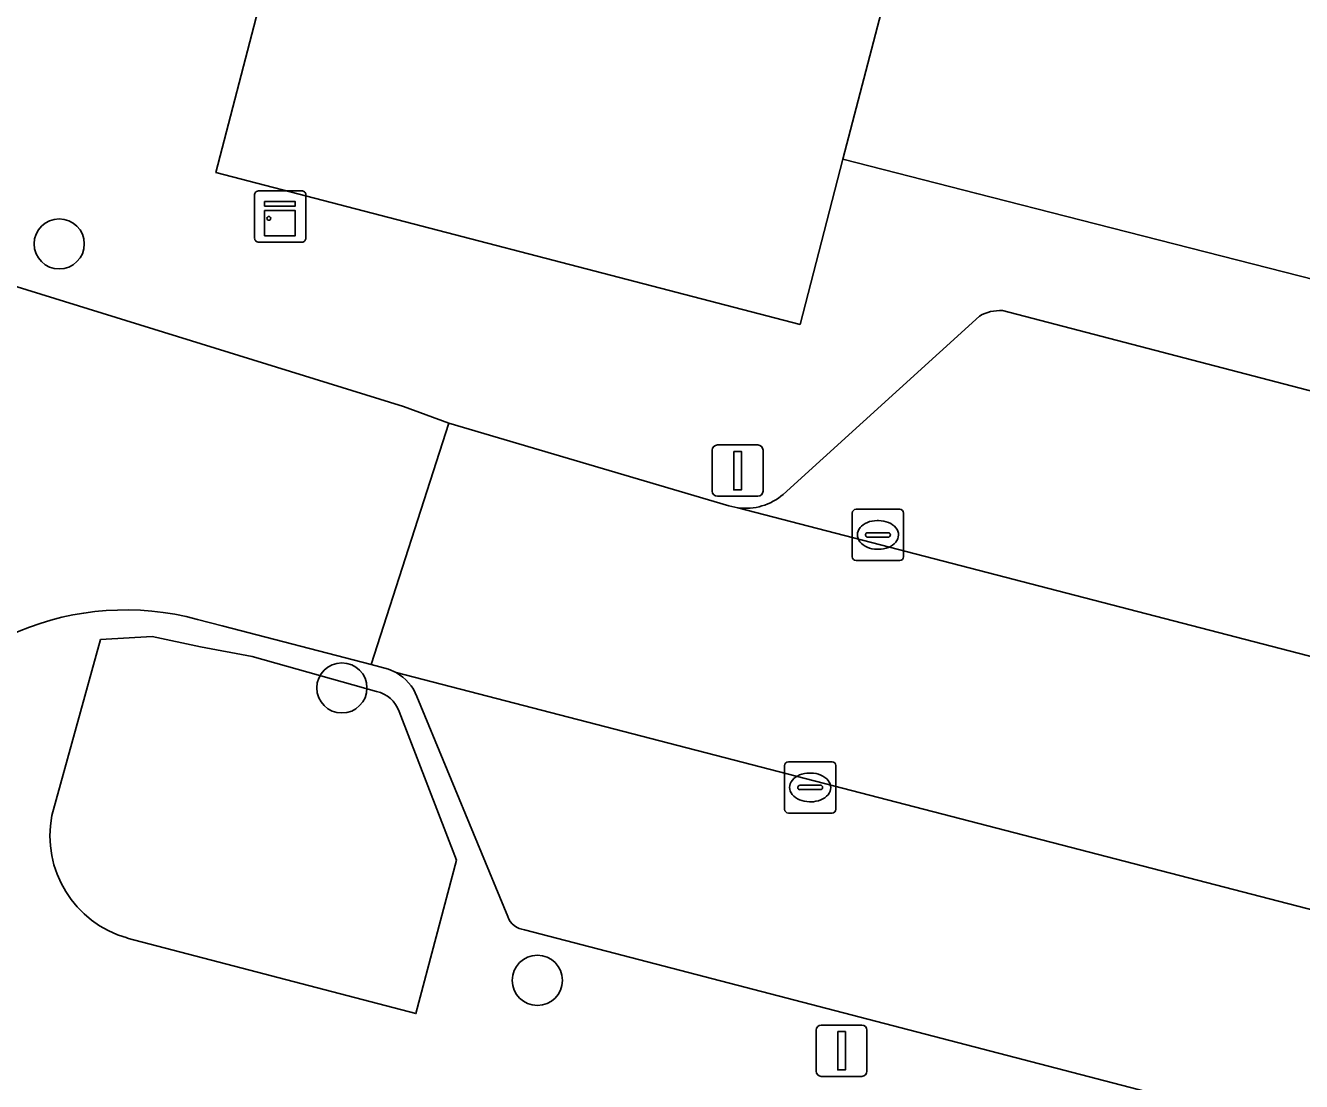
# Model space of a CAD drawing. Extents: x 163683 to 164494, y 382709 to 383872.
# Drawn here: x 164203.92 to 164228.8, y 383184.47 to 383205.06 of the extents above; entities that cross this region are included whole.
import ezdxf

# ---------------------------------------------------------------- set-up
doc = ezdxf.new("R2010")
doc.units = 0
for name, color, linetype in [('IMGEO_Boom', 7, 'Continuous'), ('IMGEO_Groenvoorziening', 7, 'Continuous'), ('IMGEO_Kast', 7, 'Continuous'), ('IMGEO_Kolk', 7, 'Continuous'), ('IMGEO_Lichtmast', 7, 'Continuous'), ('IMGEO_Pand', 7, 'Continuous'), ('IMGEO_Parkeervlak_open', 7, 'Continuous'), ('IMGEO_Rijbaan_lokaal_open', 7, 'Continuous'), ('IMGEO_Voetpad_open', 7, 'Continuous')]:
    doc.layers.add(name, color=color, linetype=linetype)

msp = doc.modelspace()

# ---------------------------------------------------------------- linework, layer by layer
at = {"layer": 'IMGEO_Boom'}
for centre in [(164204.581, 383200.8), (164210.092, 383192.141), (164213.903, 383186.438)]:
    msp.add_circle(centre, 0.489, dxfattribs=at)
at = {"layer": 'IMGEO_Groenvoorziening'}
msp.add_lwpolyline([(164256.129, 383223.591), (164228.644, 383230.725), (164226.476, 383222.246), (164222.383, 383206.236), (164220.943, 383206.611), (164219.86, 383202.45), (164222.469, 383201.783), (164224.505, 383201.263), (164245.221, 383195.969), (164246.118, 383198.053)], close=True, dxfattribs=at)
for points in [[(164205.388, 383193.084), (164204.436, 383189.65)], [(164210.766, 383192.07), (164208.341, 383192.751), (164207.332, 383192.945), (164206.395, 383193.141), (164205.388, 383193.084)], [(164205.906, 383187.264), (164211.534, 383185.791), (164212.326, 383188.785), (164211.206, 383191.68)]]:
    msp.add_lwpolyline(points, dxfattribs=at)
for centre, radius, start, end in [((164210.647, 383191.493), 0.59, 18.5398, 78.355), ((164206.474, 383189.26), 2.075, 169.1596, 254.1143)]:
    msp.add_arc(centre, radius, start, end, dxfattribs=at)
at = {"layer": 'IMGEO_Kast'}
for p, q in [((164208.389, 383200.909), (164208.389, 383201.75)), ((164208.389, 383201.75), (164208.389, 383200.909)), ((164208.464, 383201.834), (164209.305, 383201.834)), ((164209.305, 383201.834), (164208.464, 383201.834)), ((164209.389, 383201.759), (164209.389, 383200.918)), ((164209.389, 383200.918), (164209.389, 383201.759)), ((164209.314, 383200.834), (164208.473, 383200.834)), ((164208.473, 383200.834), (164209.314, 383200.834))]:
    msp.add_line(p, q, dxfattribs=at)
for points in [[(164208.584, 383201.624), (164209.184, 383201.624), (164209.184, 383201.539), (164208.584, 383201.539), (164208.584, 383201.624)], [(164208.584, 383201.449), (164209.184, 383201.449), (164209.184, 383200.96), (164208.584, 383200.96), (164208.584, 383201.449)]]:
    msp.add_lwpolyline(points, dxfattribs=at)
msp.add_circle((164208.668, 383201.298), 0.0377, dxfattribs=at)
for centre, start, end in [((164208.467, 383201.756), 92.4484, 184.2845), ((164208.467, 383201.756), 92.4484, 184.2845), ((164209.311, 383201.756), 2.4484, 94.2845), ((164209.311, 383201.756), 2.4484, 94.2845), ((164208.467, 383200.912), 182.4484, 274.2845), ((164208.467, 383200.912), 182.4484, 274.2845), ((164209.311, 383200.912), 272.4484, 4.2845), ((164209.311, 383200.912), 272.4484, 4.2845)]:
    msp.add_arc(centre, 0.0779, start, end, dxfattribs=at)
at = {"layer": 'IMGEO_Kolk'}
for p, q in [((164220.041, 383194.699), (164220.041, 383195.551)), ((164220.116, 383195.625), (164220.968, 383195.625)), ((164221.042, 383195.551), (164221.042, 383194.699)), ((164220.529, 383195.405), (164220.554, 383195.405)), ((164220.3, 383195.119), (164220.3, 383195.131)), ((164220.738, 383195.082), (164220.34, 383195.082)), ((164220.343, 383195.168), (164220.741, 383195.168)), ((164220.784, 383195.131), (164220.784, 383195.119)), ((164220.552, 383194.845), (164220.527, 383194.845)), ((164220.968, 383194.625), (164220.116, 383194.625)), ((164218.796, 383190.7), (164219.648, 383190.7)), ((164218.721, 383189.774), (164218.721, 383190.626)), ((164219.209, 383190.48), (164219.234, 383190.48)), ((164219.722, 383190.626), (164219.722, 383189.774)), ((164218.98, 383190.194), (164218.98, 383190.206)), ((164219.023, 383190.243), (164219.421, 383190.243)), ((164219.464, 383190.206), (164219.464, 383190.194)), ((164219.418, 383190.157), (164219.02, 383190.157)), ((164219.648, 383189.7), (164218.796, 383189.7)), ((164219.232, 383189.92), (164219.207, 383189.92))]:
    msp.add_line(p, q, dxfattribs=at)
for points in [[(164220.041, 383194.699), (164220.041, 383195.551)], [(164220.116, 383195.625), (164220.968, 383195.625)], [(164221.042, 383195.551), (164221.042, 383194.699)], [(164220.968, 383194.625), (164220.116, 383194.625)], [(164218.796, 383190.7), (164219.648, 383190.7)], [(164218.721, 383189.774), (164218.721, 383190.626)], [(164219.722, 383190.626), (164219.722, 383189.774)], [(164219.648, 383189.7), (164218.796, 383189.7)]]:
    msp.add_lwpolyline(points, dxfattribs=at)
for centre, radius, start, end in [((164220.118, 383195.549), 0.0765, 91.552, 178.448), ((164220.118, 383195.549), 0.0765, 91.552, 178.448), ((164220.966, 383195.549), 0.0765, 1.552, 88.448), ((164220.966, 383195.549), 0.0765, 1.552, 88.448), ((164220.745, 383195.13), 0.0386, 1.7309, 96.639), ((164220.34, 383195.128), 0.0403, 85.8775, 175.7526), ((164220.337, 383195.118), 0.0366, 178.938, 274.7102), ((164220.741, 383195.125), 0.043, 264.8664, 352.4533), ((164220.118, 383194.701), 0.0765, 181.552, 268.448), ((164220.118, 383194.701), 0.0765, 181.552, 268.448), ((164220.966, 383194.701), 0.0765, 271.552, 358.448), ((164220.966, 383194.701), 0.0765, 271.552, 358.448), ((164218.798, 383190.624), 0.0765, 91.552, 178.448), ((164218.798, 383190.624), 0.0765, 91.552, 178.448), ((164219.646, 383190.624), 0.0765, 1.552, 88.448), ((164219.646, 383190.624), 0.0765, 1.552, 88.448), ((164219.02, 383190.203), 0.0403, 85.8775, 175.7526), ((164219.017, 383190.193), 0.0366, 178.938, 274.7102), ((164219.421, 383190.2), 0.043, 264.8664, 352.4533), ((164219.425, 383190.205), 0.0386, 1.7309, 96.639), ((164218.798, 383189.776), 0.0765, 181.552, 268.448), ((164218.798, 383189.776), 0.0765, 181.552, 268.448), ((164219.646, 383189.776), 0.0765, 271.552, 358.448), ((164219.646, 383189.776), 0.0765, 271.552, 358.448)]:
    msp.add_arc(centre, radius, start, end, dxfattribs=at)
for centre, major_axis, ratio, start_param, end_param in [((164220.528, 383195.125), (-0.387, 0.002), 0.722429, 4.712389, 7.853982), ((164220.553, 383195.125), (-0.39, 0.002), 0.717154, 1.570796, 4.712389), ((164219.208, 383190.2), (-0.387, 0.002), 0.722429, 4.712389, 7.853982), ((164219.233, 383190.2), (-0.39, 0.002), 0.717154, 1.570796, 4.712389)]:
    msp.add_ellipse(centre, major_axis=major_axis, ratio=ratio, start_param=start_param, end_param=end_param, dxfattribs=at)
at = {"layer": 'IMGEO_Lichtmast'}
for p, q in [((164217.312, 383195.979), (164217.312, 383196.779)), ((164217.312, 383196.779), (164217.312, 383195.979)), ((164217.412, 383196.879), (164218.202, 383196.879)), ((164218.202, 383196.879), (164217.412, 383196.879)), ((164218.302, 383196.779), (164218.302, 383195.979)), ((164218.302, 383195.979), (164218.302, 383196.779)), ((164218.202, 383195.879), (164217.412, 383195.879)), ((164217.412, 383195.879), (164218.202, 383195.879)), ((164219.438, 383185.565), (164220.228, 383185.565)), ((164220.228, 383185.565), (164219.438, 383185.565)), ((164219.338, 383184.665), (164219.338, 383185.465)), ((164219.338, 383185.465), (164219.338, 383184.665)), ((164220.328, 383185.465), (164220.328, 383184.665)), ((164220.328, 383184.665), (164220.328, 383185.465)), ((164220.228, 383184.565), (164219.438, 383184.565)), ((164219.438, 383184.565), (164220.228, 383184.565))]:
    msp.add_line(p, q, dxfattribs=at)
for points in [[(164217.732, 383196.754), (164217.882, 383196.754), (164217.882, 383196.004), (164217.732, 383196.004), (164217.732, 383196.754)], [(164219.758, 383185.44), (164219.908, 383185.44), (164219.908, 383184.69), (164219.758, 383184.69), (164219.758, 383185.44)]]:
    msp.add_lwpolyline(points, dxfattribs=at)
for centre, start, end in [((164217.412, 383196.779), 90, 180), ((164217.412, 383196.779), 90, 180), ((164218.202, 383196.779), 0, 90), ((164218.202, 383196.779), 360, 90), ((164217.412, 383195.979), 180, 270), ((164217.412, 383195.979), 180, 270), ((164218.202, 383195.979), 270, 0), ((164218.202, 383195.979), 270, 0), ((164219.438, 383185.465), 90, 180), ((164219.438, 383185.465), 90, 180), ((164220.228, 383185.465), 0, 90), ((164220.228, 383185.465), 360, 90), ((164219.438, 383184.665), 180, 270), ((164219.438, 383184.665), 180, 270), ((164220.228, 383184.665), 270, 0), ((164220.228, 383184.665), 270, 0)]:
    msp.add_arc(centre, 0.1, start, end, dxfattribs=at)
at = {"layer": 'IMGEO_Pand'}
msp.add_lwpolyline([(164221.48, 383208.676), (164223.002, 383214.528), (164211.629, 383217.485), (164210.049, 383211.408), (164209.667, 383211.507), (164208.921, 383208.637), (164209.288, 383208.542), (164207.637, 383202.193), (164219.023, 383199.231), (164219.86, 383202.45), (164220.943, 383206.611)], close=True, dxfattribs=at)
at = {"layer": 'IMGEO_Parkeervlak_open'}
for points in [[(164241.349, 383194.707), (164222.973, 383199.499)], [(164222.521, 383199.392), (164218.696, 383195.915)], [(164217.81, 383195.654), (164239.482, 383190.033)], [(164241.319, 383184.619), (164211.147, 383192.441)], [(164211.555, 383191.974), (164213.324, 383187.682)], [(164213.653, 383187.426), (164240.753, 383180.373), (164241.046, 383180.297)]]:
    msp.add_lwpolyline(points, dxfattribs=at)
for centre, radius, start, end in [((164222.925, 383198.695), 0.806, 86.5669, 120.0695), ((164217.965, 383196.764), 1.12, 262.0701, 310.758), ((164210.695, 383191.634), 0.925, 21.5562, 60.7287), ((164213.685, 383187.807), 0.382, 199.0748, 265.1512)]:
    msp.add_arc(centre, radius, start, end, dxfattribs=at)
at = {"layer": 'IMGEO_Rijbaan_lokaal_open'}
for points in [[(164212.176, 383197.307), (164211.291, 383197.629), (164198.344, 383201.637), (164193.144, 383203.259), (164191.936, 383199.519), (164193.591, 383198.789)], [(164207.279, 383193.477), (164207.757, 383193.355), (164210.663, 383192.596), (164212.176, 383197.307)], [(164247.599, 383187.935), (164247.346, 383187.973), (164244.431, 383188.747), (164239.598, 383189.985), (164239.482, 383190.033), (164217.81, 383195.654), (164217.636, 383195.693), (164212.176, 383197.307), (164210.663, 383192.596), (164210.999, 383192.508), (164211.147, 383192.441), (164241.319, 383184.619)]]:
    msp.add_lwpolyline(points, dxfattribs=at)
msp.add_arc((164205.874, 383188.236), 5.426, 74.9953, 149.9735, dxfattribs=at)
at = {"layer": 'IMGEO_Voetpad_open'}
for points in [[(164245.221, 383195.969), (164224.505, 383201.263), (164222.469, 383201.783), (164219.86, 383202.45), (164219.023, 383199.231), (164207.637, 383202.193), (164209.288, 383208.542), (164208.921, 383208.637), (164209.667, 383211.507), (164210.049, 383211.408), (164211.629, 383217.485), (164213.249, 383223.713), (164212.819, 383223.825), (164213.57, 383226.715)], [(164191.519, 383203.748), (164191.548, 383203.733), (164191.577, 383203.719), (164193.144, 383203.259), (164197.787, 383207.289), (164203.1, 383205.927), (164198.344, 383201.637), (164211.291, 383197.629), (164212.176, 383197.307), (164217.636, 383195.693), (164217.81, 383195.654)], [(164222.973, 383199.499), (164241.349, 383194.707)], [(164218.696, 383195.915), (164222.521, 383199.392)], [(164211.147, 383192.441), (164210.999, 383192.508), (164210.663, 383192.596), (164207.757, 383193.355), (164207.279, 383193.477)], [(164204.436, 383189.65), (164205.388, 383193.084)], [(164205.388, 383193.084), (164206.395, 383193.141), (164207.332, 383192.945), (164208.341, 383192.751), (164210.766, 383192.07)], [(164213.324, 383187.682), (164211.555, 383191.974)], [(164211.206, 383191.68), (164212.326, 383188.785), (164211.534, 383185.791), (164205.906, 383187.264)], [(164241.046, 383180.297), (164240.753, 383180.373), (164213.653, 383187.426)]]:
    msp.add_lwpolyline(points, dxfattribs=at)
for centre, radius, start, end in [((164222.925, 383198.695), 0.806, 86.5669, 120.0695), ((164217.965, 383196.764), 1.12, 262.0701, 310.758), ((164205.874, 383188.236), 5.426, 74.9953, 149.9735), ((164210.695, 383191.634), 0.925, 21.5562, 60.7287), ((164210.647, 383191.493), 0.59, 18.5398, 78.355), ((164206.474, 383189.26), 2.075, 169.1596, 254.1143), ((164213.685, 383187.807), 0.382, 199.0748, 265.1512)]:
    msp.add_arc(centre, radius, start, end, dxfattribs=at)

doc.saveas('drawing.dxf')
